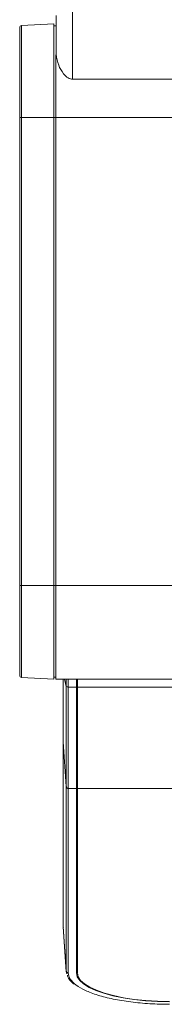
# Model space of a CAD drawing. Header units: millimetres. Extents: x 40090 to 187415, y -53271 to 40260.
# Tile 382 of 406: x 141554 to 141589, y 33419 to 33661. Entities that reach past the tile are written whole.
import ezdxf

# ---------------------------------------------------------------- set-up
doc = ezdxf.new("R2010")
doc.units = ezdxf.units.MM
doc.layers.add('AVM_projekce', color=240, linetype='Continuous')

# ---------------------------------------------------------------- blocks, each defined once
blk = doc.blocks.new('SB885ix-top')
at = {"linetype": 'Continuous', "lineweight": 15}
for p, q in [((-189.59, -176.49), (-189.59, -186)), ((-185.59, -175.49), (-185.59, -192.11)), ((-190.19, -178.52), (-198.12, -178.93)), ((-198.12, -201.49), (-198.12, -178.93)), ((-190.19, -201.49), (-190.19, -178.52)), ((-189.59, -178.49), (-189.69, -178.49)), ((-190.19, -178.99), (-189.69, -178.99)), ((-185.59, -192.11), (-81.42, -192.11)), ((-198.59, -201.49), (-198.12, -201.49)), ((-198.59, -201.49), (-198.59, -316.49)), ((-198.12, -316.49), (-198.12, -201.49)), ((-198.12, -201.49), (-190.19, -201.49)), ((-189.69, -201.49), (-190.19, -201.49)), ((-190.19, -316.49), (-190.19, -201.49)), ((-189.69, -201.49), (-189.69, -316.49)), ((-189.69, -201.49), (-81.51, -201.49)), ((-189.69, -201.49), (-189.69, -316.49)), ((-198.12, -316.49), (-198.59, -316.49)), ((-190.19, -316.49), (-198.12, -316.49)), ((-198.12, -339.05), (-198.12, -316.49)), ((-190.19, -316.49), (-189.69, -316.49)), ((-190.19, -339.46), (-190.19, -316.49)), ((234.49, -316.49), (-189.69, -316.49)), ((-190.19, -339.46), (-198.12, -339.05)), ((-189.69, -338.99), (-190.19, -338.99)), ((234.49, -339.49), (-189.69, -339.49)), ((-187.12, -341.28), (-187.58, -339.49)), ((-187.12, -339.49), (-187.12, -341.28)), ((-186.62, -339.49), (-186.62, -341.4)), ((-184.56, -339.49), (-184.59, -341.4)), ((-184.59, -341.4), (-184.59, -339.49)), ((-184.39, -339.49), (-184.39, -341.4)), ((-184.59, -341.4), (-186.62, -341.4)), ((77.2, -341.4), (-184.39, -341.4)), ((-184.39, -341.4), (-184.39, -366.32)), ((-184.53, -346.29), (-184.39, -346.29)), ((-184.54, -351.39), (-184.39, -351.39)), ((-187.89, -354.9), (-187.12, -365.87)), ((-187.89, -354.9), (-187.89, -400.22)), ((-184.5, -357.39), (-184.39, -357.39)), ((-184.49, -357.85), (-184.39, -357.85)), ((-187.12, -365.87), (-187.12, -411.19)), ((-184.59, -366.32), (-186.62, -366.32)), ((-186.62, -366.32), (-186.62, -411.63)), ((-184.59, -411.63), (-184.59, -366.32)), ((77.2, -366.32), (-184.39, -366.32)), ((-184.39, -366.32), (-184.39, -411.63)), ((-184.46, -379.54), (-184.55, -384.35)), ((-184.39, -379.54), (-184.46, -379.54)), ((-184.55, -384.35), (-184.55, -384.77)), ((-184.55, -384.35), (-184.39, -384.35)), ((-184.53, -384.77), (-184.55, -385.7)), ((-184.39, -384.77), (-184.55, -384.77)), ((-184.55, -385.7), (-184.55, -386.12)), ((-184.55, -385.7), (-184.39, -385.7)), ((-184.39, -386.12), (-184.55, -386.12)), ((-187.12, -411.19), (-187.89, -400.22)), ((-187.83, -400.4), (-187.89, -400.22)), ((-187.89, -400.33), (-187.12, -411.36)), ((-184.46, -400.71), (-184.54, -404.75)), ((-184.39, -400.71), (-184.46, -400.71)), ((-184.54, -404.75), (-184.55, -405.77)), ((-184.55, -405.77), (-184.55, -405.94)), ((-184.39, -405.77), (-184.55, -405.77)), ((-184.52, -405.94), (-184.55, -407.33)), ((-184.39, -405.94), (-184.55, -405.94)), ((-184.54, -404.75), (-184.39, -404.75)), ((-184.52, -407.75), (-184.59, -411.63)), ((-184.55, -407.33), (-184.55, -407.75)), ((-184.55, -407.33), (-184.39, -407.33)), ((-184.39, -407.75), (-184.55, -407.75)), ((-187.09, -411.59), (-186.98, -411.87)), ((-186.96, -411.69), (-187.07, -411.36))]:
    blk.add_line(p, q, dxfattribs=at)
at = {"linetype": 'Continuous', "lineweight": 15, "flags": 128}
for points in [[(-161.69, -418.71), (-164.68, -418.65), (-167.62, -418.47), (-170.46, -418.17), (-173.14, -417.76), (-175.63, -417.25), (-177.89, -416.64), (-179.86, -415.94), (-181.52, -415.17), (-182.85, -414.34), (-183.81, -413.47), (-184.4, -412.56), (-184.59, -411.63)], [(-161.69, -418.65), (-164.66, -418.59), (-167.57, -418.41), (-170.38, -418.12), (-173.04, -417.71), (-175.51, -417.2), (-177.74, -416.59), (-179.7, -415.9), (-181.35, -415.14), (-182.66, -414.32), (-183.62, -413.45), (-184.2, -412.55), (-184.39, -411.63)]]:
    blk.add_lwpolyline(points, dxfattribs=at)
at = {"linetype": 'Continuous', "lineweight": 15}
for centre, radius, start, end in [((-198.09, -179.43), 0.5, 93, 180), ((-198.09, -338.55), 0.5, 180, 267), ((-186.73, -340.74), 0.661, 233.5219, 279.2527)]:
    blk.add_arc(centre, radius, start, end, dxfattribs=at)
for points, knots in [([(-198.59, -179.43), (-198.59, -179.51), (-198.59, -179.65), (-198.59, -180.88), (-198.59, -182.92), (-198.59, -185.78), (-198.59, -188.73), (-198.59, -191.33), (-198.59, -193.98), (-198.59, -197.38), (-198.59, -200.15), (-198.59, -201.49)], [0, 0, 0, 0, 0.116496, 0.239971, 0.36858, 0.499917, 0.631254, 0.695633, 0.760028, 0.883503, 1, 1, 1, 1]), ([(-189.69, -186.14), (-189.69, -186.55), (-189.69, -187.84), (-189.69, -190.44), (-189.69, -193.87), (-189.69, -197.6), (-189.69, -200.19), (-189.69, -201.49)], [0, 0, 0, 0, 0.101105, 0.32165, 0.542194, 0.769136, 1, 1, 1, 1]), ([(-189.69, -186.14), (-189.69, -186.98), (-189.69, -188.94), (-189.69, -192.65), (-189.69, -196.97), (-189.69, -199.99), (-189.69, -201.49)], [0, 0, 0, 0, 0.197309, 0.464873, 0.732436, 1, 1, 1, 1]), ([(-185.59, -192.11), (-185.77, -192.1), (-186.14, -192.06), (-186.97, -191.67), (-188.07, -190.54), (-189.24, -188.48), (-189.47, -186.9), (-189.59, -186)], [0, 0, 0, 0, 0.059129, 0.124393, 0.310342, 0.609477, 1, 1, 1, 1]), ([(-198.59, -316.49), (-198.59, -317.83), (-198.59, -320.6), (-198.59, -324.72), (-198.59, -328.67), (-198.59, -332.2), (-198.59, -334.59), (-198.59, -336.11), (-198.59, -337.31), (-198.59, -338.33), (-198.59, -338.47), (-198.59, -338.55)], [0, 0, 0, 0, 0.116497, 0.239972, 0.36858, 0.499917, 0.631254, 0.695634, 0.760029, 0.883504, 1, 1, 1, 1]), ([(-189.69, -316.49), (-189.69, -316.82), (-189.69, -318.49), (-189.69, -321.4), (-189.69, -325.07), (-189.69, -328.44), (-189.69, -331.48), (-189.69, -334.1), (-189.69, -336.2), (-189.69, -337.76), (-189.69, -338.79), (-189.69, -338.92), (-189.69, -338.99)], [0, 0, 0, 0, 0.028334, 0.142098, 0.247949, 0.3538, 0.462721, 0.568572, 0.674425, 0.780276, 0.889197, 1, 1, 1, 1]), ([(-189.69, -316.49), (-189.69, -317.99), (-189.69, -321), (-189.69, -325.35), (-189.69, -329.35), (-189.69, -332.85), (-189.69, -335.74), (-189.69, -337.86), (-189.69, -339.23), (-189.69, -339.4), (-189.69, -339.49)], [0, 0, 0, 0, 0.125, 0.249999, 0.375, 0.500001, 0.625, 0.75, 0.875001, 1, 1, 1, 1]), ([(-187.89, -354.9), (-187.89, -354.43), (-187.89, -353.47), (-187.89, -351.27), (-187.89, -348.54), (-187.89, -345.57), (-187.89, -342.51), (-187.89, -340.5), (-187.89, -339.49)], [0, 0, 0, 0, 0.176447, 0.358017, 0.534401, 0.715907, 0.856678, 1, 1, 1, 1]), ([(-187.12, -341.28), (-187.12, -342.68), (-187.12, -345.5), (-187.12, -349.48), (-187.12, -353.21), (-187.12, -356.6), (-187.12, -359.62), (-187.12, -362.2), (-187.12, -364.36), (-187.12, -365.37), (-187.12, -365.87)], [0, 0, 0, 0, 0.124992, 0.24999, 0.374992, 0.499995, 0.624997, 0.750001, 0.875003, 1, 1, 1, 1]), ([(-186.62, -341.4), (-186.62, -342.82), (-186.62, -345.68), (-186.62, -349.71), (-186.62, -353.48), (-186.62, -356.92), (-186.62, -359.98), (-186.62, -362.6), (-186.62, -364.78), (-186.62, -365.8), (-186.62, -366.32)], [0, 0, 0, 0, 0.125, 0.25, 0.375, 0.5, 0.625, 0.75, 0.874999, 1, 1, 1, 1]), ([(-184.59, -366.32), (-184.59, -365.8), (-184.59, -364.76), (-184.59, -362.3), (-184.59, -358.93), (-184.59, -354.48), (-184.59, -349.39), (-184.59, -344.92), (-184.59, -342.19), (-184.59, -341.4)], [0, 0, 0, 0, 0.126369, 0.252739, 0.422263, 0.591787, 0.76131, 0.930835, 1, 1, 1, 1]), ([(-187.12, -365.87), (-187.11, -365.93), (-187.09, -366.05), (-186.97, -366.2), (-186.81, -366.3), (-186.69, -366.31), (-186.62, -366.32)], [0, 0, 0, 0, 0.240976, 0.50002, 0.759062, 1, 1, 1, 1]), ([(-186.62, -411.63), (-186.69, -411.63), (-186.81, -411.62), (-186.97, -411.51), (-187.09, -411.37), (-187.11, -411.25), (-187.12, -411.19)], [0, 0, 0, 0, 0.240942, 0.500001, 0.759049, 1, 1, 1, 1]), ([(-186.85, -412.2), (-186.77, -412.45), (-186.58, -413.04), (-185.92, -413.78), (-185.37, -414.23), (-185.15, -414.4)], [0, 0, 0, 0, 0.311913, 0.734565, 1, 1, 1, 1]), ([(-186.62, -411.63), (-186.54, -412.14), (-186.38, -413.15), (-185.28, -414.11), (-184.73, -414.58)], [0, 0, 0, 0, 0.4999484, 1, 1, 1, 1]), ([(-184.73, -414.58), (-184.02, -415.04), (-182.6, -415.95), (-179.43, -417.12), (-175.64, -418.08), (-171.29, -418.79), (-166.59, -419.25), (-163.33, -419.31), (-161.69, -419.34)], [0, 0, 0, 0, 0.166689, 0.333347, 0.500006, 0.666696, 0.833365, 1, 1, 1, 1])]:
    blk.add_open_spline(points, degree=3, knots=knots, dxfattribs=at)

msp = doc.modelspace()

# ---------------------------------------------------------------- block references
at = {"layer": 'AVM_projekce'}
msp.add_blockref('SB885ix-top', (141752.13, 33838.8), dxfattribs=at)

doc.saveas('drawing.dxf')
